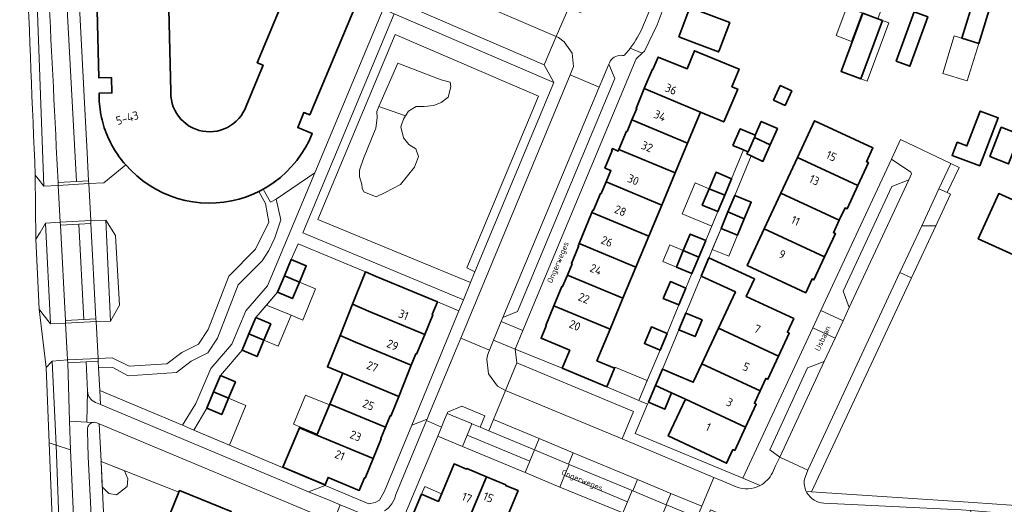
# Model space of a CAD drawing. Header units: metres. Extents: x 149984 to 156489, y 469398 to 478068.
# Tile 491 of 656: x 154006 to 154165, y 473183 to 473261. Entities that reach past the tile are written whole.
import ezdxf
from ezdxf.enums import TextEntityAlignment as Align

# ---------------------------------------------------------------- set-up
doc = ezdxf.new("R2010")
doc.units = ezdxf.units.M
doc.header["$LTSCALE"] = 0.75
for name, color, linetype, lineweight in [('B-WE-GR-BEPLANTING_CULTUUR_HEESTERS-GV', 252, 'Continuous', 18), ('B-WE-GR-BEPLANTING_CULTUUR_ROOS-GV', 252, 'Continuous', 18), ('B-WE-KW-KUNSTWERK_DEK-GV', 6, 'Continuous', 18), ('B-WE-OG-BEBOUWING-GV', 6, 'Continuous', 35), ('B-WE-OG-BEBOUWING-T18', 1, 'Continuous', 18), ('B-WE-OG-BEBOUWING_LUIFEL-GV', 6, 'Continuous', 18), ('B-WE-OG-BEBOUWING_OVERBOUWING-GV', 6, 'Continuous', 18), ('B-WE-OG-TERREIN_BEGROEID-GV', 252, 'Continuous', 18), ('B-WE-OG-TERREIN_ERF-GV', 252, 'Continuous', 18), ('B-WE-OG-TERREIN_OEVER-GV', 252, 'Continuous', 18), ('B-WE-OG-TOPOGRAFIE-T18', 7, 'Continuous', 18), ('B-WE-OG-WATER-GV', 252, 'Continuous', 18), ('B-WE-OG-WATER_MEER-GV', 252, 'Continuous', 18), ('B-WE-VH-ONVERHARD-GV', 252, 'Continuous', 18), ('B-WE-VH-ONVERHARD_ZAND-GV', 252, 'Continuous', 18), ('B-WE-VH-OPENVERHARDING_BETONSTRAATSTEEN-GV', 252, 'Continuous', 18), ('B-WE-VH-OPENVERHARDING_STRAATBAKSTEEN-GV', 252, 'Continuous', 18), ('B-WE-VH-OPENVERHARDING_TEGEL-GV', 252, 'Continuous', 18)]:
    doc.layers.add(name, color=color, linetype=linetype, lineweight=lineweight)
doc.styles.add('NLCS-ISO-M500-T18', font='NLCS-ISO.ttf', dxfattribs={"height": 0.9})
doc.styles.add('NLCS-ISO-M750-T18', font='NLCS-ISO.ttf', dxfattribs={"height": 1.35})

msp = doc.modelspace()

# ---------------------------------------------------------------- linework, layer by layer
at = {"layer": 'B-WE-GR-BEPLANTING_CULTUUR_HEESTERS-GV', "flags": 128}
for points in [[(154077.737, 473215.703), (154078.881, 473218.443), (154054.362, 473228.611), (154066.772, 473258.339), (154089.794, 473248.424), (154078.271, 473220.821), (154079.598, 473220.161), (154092.3, 473250.585), (154066.618, 473261.645), (154051.931, 473226.451)], [(154020.255, 473228.48), (154021.022, 473212.235), (154022.433, 473214.842), (154021.822, 473225.999)], [(154011.356, 473211.798), (154010.571, 473227.978), (154009.678, 473226.495), (154009.025, 473225.41), (154009.525, 473214.171), (154010.144, 473213.369)], [(154031.975, 473184.744), (154032.092, 473185.032), (154040.409, 473181.641), (154040.306, 473181.387), (154043.062, 473180.277), (154051.519, 473176.869), (154051.521, 473176.875), (154054.137, 473175.814), (154055.046, 473175.445), (154055.138, 473175.679), (154056.835, 473179.992), (154019.209, 473195.755), (154019.493, 473189.704)]]:
    msp.add_lwpolyline(points, close=True, dxfattribs=at)
at = {"layer": 'B-WE-GR-BEPLANTING_CULTUUR_ROOS-GV', "flags": 128}
for points in [[(154012.921, 473228.159), (154010.571, 473227.978), (154011.356, 473211.798), (154013.793, 473211.923), (154018.706, 473212.207), (154018.676, 473212.627), (154016.727, 473212.521), (154013.769, 473212.36), (154012.946, 473227.695), (154015.912, 473227.855), (154017.858, 473227.961), (154017.836, 473228.445)], [(154017.858, 473227.961), (154018.676, 473212.627), (154018.706, 473212.207), (154021.022, 473212.235), (154020.255, 473228.48), (154017.836, 473228.445)], [(154078.355, 473193.921), (154088.415, 473189.737), (154089.184, 473191.56), (154081.835, 473194.622), (154080.424, 473195.21), (154079.116, 473195.755)], [(154094.017, 473187.429), (154104.13, 473183.205), (154104.889, 473185.016), (154094.754, 473189.238)]]:
    msp.add_lwpolyline(points, close=True, dxfattribs=at)
at = {"layer": 'B-WE-KW-KUNSTWERK_DEK-GV', "flags": 128}
for points in [[(154015.912, 473227.855), (154017.858, 473227.961), (154017.836, 473228.445), (154017.514, 473234.379), (154017.492, 473234.79), (154015.537, 473234.686), (154012.575, 473234.529), (154012.6, 473234.066), (154012.921, 473228.159), (154012.946, 473227.695)], [(154014.122, 473206.018), (154014.149, 473205.541), (154017.087, 473205.71), (154019.029, 473205.822), (154019.015, 473206.235), (154018.706, 473212.207), (154018.676, 473212.627), (154016.727, 473212.521), (154013.769, 473212.36), (154013.793, 473211.923)]]:
    msp.add_lwpolyline(points, close=True, dxfattribs=at)
at = {"layer": 'B-WE-OG-BEBOUWING-GV', "flags": 128}
for points in [[(154018.546, 473275.298), (154019.115, 473251.357), (154021.175, 473251.406), (154021.233, 473248.927), (154019.179, 473248.87), (154019.177, 473248.437), (154019.185, 473248.004), (154019.205, 473247.572), (154019.236, 473247.14), (154019.279, 473246.71), (154019.332, 473246.28), (154019.397, 473245.852), (154019.473, 473245.426), (154019.559, 473245.002), (154019.657, 473244.581), (154019.765, 473244.162), (154019.885, 473243.746), (154020.015, 473243.333), (154020.156, 473242.923), (154020.307, 473242.518), (154020.469, 473242.117), (154020.641, 473241.719), (154020.823, 473241.327), (154021.015, 473240.939), (154021.218, 473240.557), (154021.43, 473240.179), (154021.652, 473239.808), (154021.884, 473239.442), (154022.124, 473239.083), (154022.375, 473238.73), (154022.634, 473238.383), (154022.902, 473238.043), (154023.179, 473237.71), (154023.464, 473237.385), (154024.318, 473236.464), (154025.235, 473235.606), (154026.211, 473234.815), (154027.239, 473234.095), (154028.316, 473233.449), (154029.436, 473232.88), (154030.593, 473232.392), (154031.782, 473231.987), (154032.996, 473231.666), (154034.23, 473231.432), (154035.477, 473231.286), (154036.732, 473231.228), (154037.987, 473231.258), (154039.237, 473231.378), (154040.476, 473231.584), (154041.697, 473231.878), (154042.894, 473232.257), (154044.062, 473232.72), (154044.882, 473233.114), (154045.194, 473233.264), (154045.566, 473233.476), (154046.285, 473233.886), (154047.329, 473234.584), (154048.321, 473235.354), (154049.257, 473236.192), (154050.131, 473237.093), (154050.939, 473238.054), (154051.678, 473239.07), (154052.343, 473240.135), (154052.931, 473241.245), (154053.44, 473242.393), (154051.1, 473243.358), (154052.112, 473245.785), (154053.054, 473245.392), (154062.246, 473267.417)], [(154050.337, 473267.529), (154044.598, 473253.768), (154045.549, 473253.371), (154042.809, 473246.8), (154042.584, 473246.262), (154042.31, 473245.748), (154041.99, 473245.261), (154041.625, 473244.807), (154041.22, 473244.388), (154040.777, 473244.009), (154040.301, 473243.673), (154039.796, 473243.382), (154039.266, 473243.14), (154038.716, 473242.948), (154038.15, 473242.809), (154037.574, 473242.722), (154036.992, 473242.69), (154036.41, 473242.712), (154035.832, 473242.789), (154035.264, 473242.918), (154034.71, 473243.1), (154034.176, 473243.333), (154033.666, 473243.615), (154033.184, 473243.943), (154032.735, 473244.314), (154032.323, 473244.726), (154031.95, 473245.174), (154031.621, 473245.655), (154031.338, 473246.164), (154031.104, 473246.698), (154030.921, 473247.251), (154030.79, 473247.819), (154030.712, 473248.396), (154030.71, 473248.423), (154030.708, 473248.45), (154030.706, 473248.477), (154030.704, 473248.504), (154030.702, 473248.531), (154030.7, 473248.558), (154030.699, 473248.585), (154030.697, 473248.611), (154030.696, 473248.638), (154030.694, 473248.665), (154030.693, 473248.692), (154030.692, 473248.719), (154030.691, 473248.746), (154030.691, 473248.773), (154030.69, 473248.8), (154030.689, 473248.827), (154030.689, 473248.854), (154030.689, 473248.881), (154030.689, 473248.908), (154030.688, 473248.935), (154030.689, 473248.962), (154030.689, 473248.988), (154030.689, 473249.015), (154030.689, 473249.042), (154030.69, 473249.069), (154030.69, 473249.096), (154030.691, 473249.123), (154030.692, 473249.15), (154030.693, 473249.177), (154030.048, 473275.579)]]:
    msp.add_lwpolyline(points, dxfattribs=at)
for points in [[(154162.685, 473263.659), (154159.948, 473264.507), (154157.85, 473257.735), (154160.587, 473256.887)], [(154112.354, 473257.948), (154114.92, 473256.977), (154118.778, 473255.517), (154118.975, 473256.039), (154120.568, 473260.246), (154116.695, 473261.712), (154114.144, 473262.677)], [(154144.352, 473260.841), (154141.953, 473261.739), (154138.451, 473252.384), (154141.613, 473251.2), (154145.115, 473260.555)], [(154147.338, 473254.02), (154149.535, 473253.23), (154152.388, 473261.159), (154150.191, 473261.949)], [(154106.823, 473249.625), (154115.872, 473245.842), (154119.592, 473244.261), (154121.836, 473249.543), (154120.903, 473249.928), (154122.072, 473252.76), (154114.893, 473255.716), (154113.695, 473252.799), (154109.066, 473254.697), (154108.219, 473252.68), (154108.118, 473252.723)], [(154106.823, 473249.625), (154105.496, 473246.451), (154105.601, 473246.407), (154104.845, 473244.586), (154113.797, 473240.867), (154115.872, 473245.842)], [(154127.612, 473247.755), (154129.447, 473246.917), (154130.518, 473249.262), (154128.682, 473250.1)], [(154160.774, 473237.195), (154163.723, 473244.918), (154160.832, 473246.021), (154158.69, 473240.413), (154157.127, 473241.009), (154156.32, 473238.896)], [(154104.845, 473244.586), (154104.067, 473242.715), (154103.966, 473242.758), (154102.75, 473239.847), (154111.797, 473236.068), (154113.797, 473240.867)], [(154124.692, 473242.104), (154124.549, 473241.779), (154127.07, 473240.608), (154128.216, 473243.209), (154125.625, 473244.35), (154124.646, 473242.124)], [(154141.153, 473234.065), (154142.86, 473237.738), (154142.561, 473237.879), (154143.587, 473240.083), (154134.188, 473244.456), (154131.454, 473238.571)], [(154124.549, 473241.779), (154124.692, 473242.104), (154124.646, 473242.124), (154122.247, 473243.177), (154121.073, 473240.502), (154122.797, 473239.774), (154123.473, 473239.489), (154123.533, 473239.464)], [(154162.394, 473238.69), (154165.401, 473237.531), (154167.22, 473242.25), (154164.213, 473243.41)], [(154127.07, 473240.608), (154124.549, 473241.779), (154123.533, 473239.464), (154123.473, 473239.489), (154123.328, 473239.129), (154124.018, 473238.808), (154125.892, 473237.935)], [(154100.686, 473234.619), (154109.641, 473230.899), (154111.797, 473236.068), (154102.75, 473239.847), (154102.644, 473239.593), (154101.703, 473239.986), (154101.579, 473239.691), (154101.672, 473239.652), (154100.5, 473236.847), (154101.448, 473236.451)], [(154131.454, 473238.571), (154128.783, 473232.823), (154138.174, 473228.459), (154139.103, 473230.461), (154139.416, 473230.325), (154141.153, 473234.065)], [(154117.251, 473233.539), (154119.752, 473232.493), (154120.86, 473235.142), (154118.359, 473236.189)], [(154098.41, 473229.713), (154107.564, 473225.915), (154109.641, 473230.899), (154100.686, 473234.619), (154099.91, 473232.75), (154099.808, 473232.793), (154098.675, 473230.065), (154098.574, 473230.107)], [(154119.752, 473232.493), (154117.251, 473233.539), (154116.147, 473230.9), (154118.649, 473229.854)], [(154120.272, 473229.798), (154122.905, 473228.703), (154124.007, 473231.354), (154121.374, 473232.449)], [(154126.112, 473227.074), (154135.806, 473222.57), (154137.542, 473226.316), (154137.243, 473226.454), (154138.174, 473228.459), (154128.783, 473232.823)], [(154160.507, 473225.485), (154167.241, 473222.416), (154172.546, 473219.998), (154175.872, 473227.296), (154170.585, 473229.705), (154163.833, 473232.782)], [(154107.564, 473225.915), (154098.41, 473229.713), (154096.341, 473224.725), (154105.486, 473220.931)], [(154122.905, 473228.703), (154120.272, 473229.798), (154119.169, 473227.147), (154121.802, 473226.051)], [(154135.806, 473222.57), (154126.112, 473227.074), (154123.378, 473221.189), (154132.783, 473216.829), (154133.8, 473219.029), (154134.102, 473218.893)], [(154116.705, 473225.192), (154114.206, 473226.244), (154113.091, 473223.588), (154115.592, 473222.54)], [(154103.4, 473215.928), (154105.486, 473220.931), (154096.341, 473224.725), (154096.171, 473224.315), (154096.268, 473224.275), (154095.12, 473221.532), (154095.224, 473221.489), (154094.461, 473219.665)], [(154115.592, 473222.54), (154113.091, 473223.588), (154111.981, 473220.942), (154114.482, 473219.894)], [(154048.967, 473219.521), (154051.367, 473218.518), (154052.467, 473221.148), (154050.067, 473222.149)], [(154115.951, 473219.475), (154121.472, 473216.958), (154118.755, 473211.134), (154128.407, 473206.63), (154130.125, 473210.337), (154129.822, 473210.477), (154130.84, 473212.674), (154123.226, 473216.208), (154124.537, 473219.046), (154117.201, 473222.444)], [(154048.967, 473219.521), (154047.867, 473216.892), (154050.267, 473215.888), (154051.367, 473218.518)], [(154071.523, 473210.122), (154072.83, 473213.265), (154072.728, 473213.307), (154073.581, 473215.336), (154064.641, 473219.054), (154063.736, 473219.432), (154062.003, 473220.156), (154059.937, 473215.002), (154062.489, 473213.877)], [(154094.461, 473219.665), (154093.682, 473217.801), (154093.58, 473217.844), (154092.279, 473214.71), (154101.326, 473210.953), (154103.4, 473215.928)], [(154113.513, 473217.556), (154111.014, 473218.608), (154109.883, 473215.916), (154112.384, 473214.867)], [(154069.355, 473205.184), (154070.115, 473207.012), (154070.213, 473206.974), (154071.523, 473210.122), (154062.489, 473213.877), (154059.937, 473215.002), (154057.91, 473209.946), (154060.42, 473208.898)], [(154101.326, 473210.953), (154092.279, 473214.71), (154090.972, 473211.564), (154091.074, 473211.521), (154090.234, 473209.51), (154094.848, 473207.581), (154093.643, 473204.684), (154100.798, 473201.705), (154102.048, 473204.705), (154099.213, 473205.886)], [(154043.273, 473210.195), (154045.674, 473209.192), (154046.773, 473211.822), (154044.372, 473212.825)], [(154112.36, 473210.861), (154114.992, 473209.765), (154116.115, 473212.462), (154113.482, 473213.557)], [(154109.35, 473207.59), (154110.48, 473210.286), (154107.977, 473211.335), (154106.847, 473208.64)], [(154116.088, 473205.42), (154125.452, 473201.05), (154126.388, 473203.06), (154126.687, 473202.92), (154128.407, 473206.63), (154118.755, 473211.134)], [(154043.273, 473210.195), (154042.174, 473207.565), (154044.574, 473206.561), (154045.674, 473209.192)], [(154058.348, 473203.912), (154067.382, 473200.157), (154069.355, 473205.184), (154060.42, 473208.898), (154057.91, 473209.946), (154055.887, 473204.899)], [(154125.452, 473201.05), (154116.088, 473205.42), (154114.691, 473202.426), (154112.358, 473203.421), (154109.728, 473204.543), (154108.62, 473201.904), (154111.221, 473200.741), (154113.425, 473199.713), (154123.095, 473195.201), (154124.82, 473198.909), (154124.52, 473199.047)], [(154037.586, 473200.878), (154039.996, 473199.872), (154041.095, 473202.501), (154038.685, 473203.506)], [(154065.21, 473195.218), (154065.968, 473197.046), (154066.077, 473197.008), (154067.382, 473200.157), (154058.348, 473203.912), (154056.277, 473198.931)], [(154111.221, 473200.741), (154108.62, 473201.904), (154107.509, 473199.258), (154110.102, 473198.103)], [(154039.996, 473199.872), (154037.586, 473200.878), (154036.487, 473198.25), (154038.896, 473197.242)], [(154123.095, 473195.201), (154113.425, 473199.713), (154110.666, 473193.8), (154120.06, 473189.426), (154121.071, 473191.626), (154121.369, 473191.493)], [(154054.206, 473193.948), (154063.245, 473190.191), (154064.545, 473193.328), (154064.444, 473193.37), (154065.21, 473195.218), (154056.277, 473198.931)], [(154054.206, 473193.948), (154051.378, 473195.123), (154048.74, 473188.782), (154055.494, 473185.961), (154055.981, 473187.13), (154060.992, 473185.046), (154061.841, 473187.082), (154061.94, 473187.042), (154063.245, 473190.191)], [(154077.165, 473177.003), (154081.455, 473187.259), (154078.295, 473188.581), (154078.255, 473188.482), (154076.243, 473189.322), (154073.726, 473183.288), (154071.001, 473184.424), (154068.006, 473177.274), (154070.828, 473176.092), (154072.981, 473175.19), (154073.781, 473177.099), (154076.695, 473175.88)], [(154083.709, 473170.611), (154086.719, 473177.845), (154084.022, 473178.967), (154086.536, 473185.021), (154084.521, 473185.858), (154084.563, 473185.959), (154081.455, 473187.259), (154077.165, 473177.003), (154082.229, 473174.878), (154080.474, 473170.698), (154083.259, 473169.53)], [(154040.306, 473181.387), (154040.409, 473181.641), (154032.092, 473185.032), (154031.975, 473184.744), (154029.669, 473179.091), (154035.342, 473176.778), (154034.258, 473174.119), (154030.949, 473165.999), (154028.568, 473166.968), (154026.691, 473167.741), (154024.786, 473163.119), (154026.662, 473162.344), (154025.463, 473159.433), (154030.559, 473157.365), (154036.917, 473173.035)]]:
    msp.add_lwpolyline(points, close=True, dxfattribs=at)
at = {"layer": 'B-WE-OG-BEBOUWING_LUIFEL-GV', "flags": 128}
for points in [[(154139.367, 473262.708), (154137.657, 473258.143), (154140.132, 473257.216), (154141.841, 473261.781)], [(154145.115, 473260.555), (154141.613, 473251.2), (154142.078, 473251.026), (154142.638, 473250.816), (154146.14, 473260.172)], [(154160.587, 473256.887), (154156.667, 473258.101), (154154.797, 473252.065), (154158.717, 473250.85)], [(154117.251, 473233.539), (154114.988, 473234.483), (154112.914, 473229.509), (154117.677, 473227.523), (154118.649, 473229.854), (154116.147, 473230.9)], [(154119.169, 473227.147), (154117.76, 473223.78), (154120.401, 473222.681), (154121.802, 473226.051)], [(154111.981, 473220.942), (154113.091, 473223.588), (154110.924, 473224.497), (154109.814, 473221.851)], [(154050.267, 473215.888), (154047.867, 473216.892), (154046.105, 473214.842), (154050.056, 473213.201), (154051.914, 473212.429), (154053.991, 473217.428), (154051.367, 473218.518)], [(154050.056, 473213.201), (154046.105, 473214.842), (154044.372, 473212.825), (154046.773, 473211.822), (154045.674, 473209.192), (154047.982, 473208.229)], [(154102.048, 473204.705), (154100.798, 473201.705), (154105.97, 473199.489), (154107.277, 473202.697), (154102.109, 473204.85)], [(154034.432, 473194.743), (154040.115, 473192.34), (154042.778, 473198.708), (154039.996, 473199.872), (154038.896, 473197.242), (154036.487, 473198.25)], [(154054.268, 473194.097), (154056.215, 473198.782), (154052.358, 473200.385), (154050.411, 473195.7)], [(154073.726, 473183.288), (154074.24, 473184.516), (154071.517, 473185.656), (154071.001, 473184.424)]]:
    msp.add_lwpolyline(points, close=True, dxfattribs=at)
at = {"layer": 'B-WE-OG-BEBOUWING_OVERBOUWING-GV', "flags": 128}
msp.add_lwpolyline([(154019.493, 473189.704), (154019.683, 473185.653), (154020.756, 473184.561), (154021.972, 473184.338), (154023.698, 473185.671), (154023.789, 473186.904), (154023.265, 473188.205)], close=True, dxfattribs=at)
at = {"layer": 'B-WE-OG-TERREIN_BEGROEID-GV', "flags": 128}
msp.add_lwpolyline([(154008.437, 473302.641), (154007.792, 473302.908), (154010.273, 473233.921), (154012.6, 473234.066), (154017.514, 473234.379), (154017.492, 473234.79), (154015.537, 473234.686), (154012.575, 473234.529)], dxfattribs=at)
at = {"layer": 'B-WE-OG-TERREIN_BEGROEID-GV'}
msp.add_lwpolyline([(154012.575, 473234.529, 0.0029496), (154009.312, 473295.882)], format="xyb", dxfattribs=at)
at = {"layer": 'B-WE-OG-TERREIN_BEGROEID-GV', "flags": 128}
for points in [[(154079.598, 473220.161), (154078.271, 473220.821), (154089.794, 473248.424), (154066.772, 473258.339), (154054.362, 473228.611), (154078.881, 473218.443)], [(154064.167, 473246.762), (154067.213, 473253.698), (154074.18, 473251.061), (154075.632, 473250.646), (154075.701, 473249.886), (154075.286, 473248.226), (154074.18, 473247.396), (154073.004, 473246.912), (154071.414, 473246.774), (154070.169, 473246.774), (154068.925, 473246.013), (154068.436, 473245.24), (154068.095, 473244.7), (154067.68, 473243.455), (154068.092, 473241.725), (154068.994, 473240.62), (154070.1, 473239.929), (154070.504, 473238.697), (154069.858, 473236.977), (154067.611, 473234.19), (154065.191, 473232.945), (154063.739, 473232.254), (154061.734, 473233.014), (154061.457, 473233.637), (154061.388, 473234.259), (154061.042, 473235.434), (154061.042, 473236.541), (154061.693, 473238.389), (154063.64, 473243.256), (154063.877, 473244.907), (154063.808, 473245.944)], [(154047.632, 473231.862), (154048.419, 473228.514), (154047.425, 473225.642), (154046.441, 473223.634), (154045.384, 473221.947), (154041.528, 473218.069), (154038.21, 473209.524), (154036.675, 473207.137), (154033.992, 473205.809), (154031.599, 473203.98), (154023.866, 473203.468), (154021.404, 473204.797), (154019.087, 473204.731), (154019.28, 473201.108), (154032.565, 473195.528), (154034.743, 473199.004), (154037.161, 473204.652), (154040.538, 473208.566), (154042.784, 473213.886), (154046.268, 473217.914), (154053.872, 473236.11)], [(154019.029, 473205.822), (154019.087, 473204.731), (154021.404, 473204.797), (154023.866, 473203.468), (154031.599, 473203.98), (154033.992, 473205.809), (154036.675, 473207.137), (154038.21, 473209.524), (154041.528, 473218.069), (154045.384, 473221.947), (154046.441, 473223.634), (154047.425, 473225.642), (154048.419, 473228.514), (154047.632, 473231.862), (154046.749, 473231.387), (154045.566, 473233.476), (154045.194, 473233.264), (154044.882, 473233.114), (154045.923, 473231.137), (154046.448, 473228.157), (154044.318, 473223.815), (154040.01, 473219.482), (154036.692, 473210.937), (154035.157, 473208.55), (154032.474, 473207.222), (154030.081, 473205.393), (154024.004, 473205.036), (154021.268, 473206.367), (154019.015, 473206.235)], [(154014.589, 473191.547), (154014.443, 473196.197), (154014.149, 473205.541), (154017.087, 473205.71), (154019.029, 473205.822), (154019.015, 473206.235), (154014.122, 473206.018), (154011.653, 473205.821), (154012.254, 473192.301)], [(154012.254, 473192.301), (154011.653, 473205.821), (154010.657, 473204.792), (154011.135, 473192.719)], [(154013.492, 473158.558), (154012.254, 473192.301), (154011.135, 473192.719), (154012.468, 473159.031)], [(154013.492, 473158.558), (154015.494, 473157.652), (154015.818, 473160.423), (154015.905, 473162.059), (154014.589, 473191.547), (154012.254, 473192.301)]]:
    msp.add_lwpolyline(points, close=True, dxfattribs=at)
at = {"layer": 'B-WE-OG-TERREIN_ERF-GV', "flags": 128}
for points in [[(154146.381, 473282.622), (154146.489, 473281.62), (154149.041, 473280.664), (154154.923, 473278.46), (154151.286, 473268.749), (154154.617, 473267.501), (154153.397, 473264.244), (154146.583, 473266.796), (154144.352, 473260.841), (154145.115, 473260.555), (154141.613, 473251.2), (154138.451, 473252.384), (154141.953, 473261.739), (154139.044, 473262.829), (154142.495, 473272.041), (154139.196, 473273.277), (154142.834, 473282.99), (154143.408, 473282.775), (154144.192, 473283.442)], [(154053.872, 473236.11), (154064.863, 473262.413), (154066.259, 473265.754), (154062.246, 473267.417), (154053.054, 473245.392), (154052.112, 473245.785), (154051.1, 473243.358), (154053.44, 473242.393), (154052.931, 473241.245), (154052.343, 473240.135), (154051.678, 473239.07), (154050.939, 473238.054), (154050.131, 473237.093), (154049.257, 473236.192), (154048.321, 473235.354), (154047.329, 473234.584), (154046.285, 473233.886), (154045.566, 473233.476), (154046.749, 473231.387), (154047.632, 473231.862)], [(154162.685, 473263.659), (154160.587, 473256.887), (154157.85, 473257.735), (154159.948, 473264.507)], [(154118.975, 473256.039), (154118.778, 473255.517), (154114.92, 473256.977), (154112.354, 473257.948), (154114.144, 473262.677), (154116.695, 473261.712), (154120.568, 473260.246)], [(154149.535, 473253.23), (154147.338, 473254.02), (154150.191, 473261.949), (154152.388, 473261.159)], [(154127.612, 473247.755), (154128.682, 473250.1), (154130.518, 473249.262), (154129.447, 473246.917)], [(154160.774, 473237.195), (154156.32, 473238.896), (154157.127, 473241.009), (154158.69, 473240.413), (154160.832, 473246.021), (154163.723, 473244.918)], [(154128.783, 473232.823), (154131.454, 473238.571), (154134.188, 473244.456), (154143.587, 473240.083), (154142.561, 473237.879), (154142.86, 473237.738), (154141.153, 473234.065), (154139.416, 473230.325), (154139.103, 473230.461), (154138.174, 473228.459), (154137.243, 473226.454), (154137.542, 473226.316), (154135.806, 473222.57), (154134.102, 473218.893), (154133.8, 473219.029), (154132.783, 473216.829), (154123.378, 473221.189), (154126.112, 473227.074)], [(154162.394, 473238.69), (154164.213, 473243.41), (154167.22, 473242.25), (154165.401, 473237.531)], [(154160.507, 473225.485), (154163.833, 473232.782), (154170.585, 473229.705), (154175.872, 473227.296), (154172.546, 473219.998), (154167.241, 473222.416)], [(154071.523, 473210.122), (154070.213, 473206.974), (154070.115, 473207.012), (154069.355, 473205.184), (154067.382, 473200.157), (154066.077, 473197.008), (154065.968, 473197.046), (154065.21, 473195.218), (154064.444, 473193.37), (154064.545, 473193.328), (154063.245, 473190.191), (154061.94, 473187.042), (154061.841, 473187.082), (154060.992, 473185.046), (154055.981, 473187.13), (154055.494, 473185.961), (154048.74, 473188.782), (154051.378, 473195.123), (154054.206, 473193.948), (154056.277, 473198.931), (154058.348, 473203.912), (154055.887, 473204.899), (154057.91, 473209.946), (154059.937, 473215.002), (154062.003, 473220.156), (154051.178, 473224.677), (154050.067, 473222.149), (154052.467, 473221.148), (154051.367, 473218.518), (154050.267, 473215.888), (154047.867, 473216.892), (154044.372, 473212.825), (154046.773, 473211.822), (154045.674, 473209.192), (154044.574, 473206.561), (154042.174, 473207.565), (154038.685, 473203.506), (154041.095, 473202.501), (154039.996, 473199.872), (154038.896, 473197.242), (154036.487, 473198.25), (154034.432, 473194.743), (154055.531, 473185.822), (154062.514, 473182.869), (154063.552, 473183.124), (154064.247, 473183.497), (154065.079, 473184.924), (154069.45, 473195.549), (154077.001, 473213.904), (154073.581, 473215.336), (154072.728, 473213.307), (154072.83, 473213.265)], [(154115.951, 473219.475), (154113.482, 473213.557), (154116.115, 473212.462), (154114.992, 473209.765), (154112.36, 473210.861), (154109.728, 473204.543), (154112.358, 473203.421), (154114.691, 473202.426), (154116.088, 473205.42), (154118.755, 473211.134), (154121.472, 473216.958)]]:
    msp.add_lwpolyline(points, close=True, dxfattribs=at)
for points in [[(154015.375, 473275.132), (154016.888, 473246.297), (154017.255, 473239.312), (154017.492, 473234.79), (154017.514, 473234.379), (154019.942, 473234.487), (154023.464, 473237.385), (154023.179, 473237.71), (154022.902, 473238.043), (154022.634, 473238.383), (154022.375, 473238.73), (154022.124, 473239.083), (154021.884, 473239.442), (154021.652, 473239.808), (154021.43, 473240.179), (154021.218, 473240.557), (154021.015, 473240.939), (154020.823, 473241.327), (154020.641, 473241.719), (154020.469, 473242.117), (154020.307, 473242.518), (154020.156, 473242.923), (154020.015, 473243.333), (154019.885, 473243.746), (154019.765, 473244.162), (154019.657, 473244.581), (154019.559, 473245.002), (154019.473, 473245.426), (154019.397, 473245.852), (154019.332, 473246.28), (154019.279, 473246.71), (154019.236, 473247.14), (154019.205, 473247.572), (154019.185, 473248.004), (154019.177, 473248.437), (154019.179, 473248.87), (154021.233, 473248.927), (154021.175, 473251.406), (154019.115, 473251.357), (154018.546, 473275.298)], [(154030.048, 473275.579), (154030.693, 473249.177), (154030.692, 473249.15), (154030.691, 473249.123), (154030.69, 473249.096), (154030.69, 473249.069), (154030.689, 473249.042), (154030.689, 473249.015), (154030.689, 473248.988), (154030.689, 473248.962), (154030.688, 473248.935), (154030.689, 473248.908), (154030.689, 473248.881), (154030.689, 473248.854), (154030.689, 473248.827), (154030.69, 473248.8), (154030.691, 473248.773), (154030.691, 473248.746), (154030.692, 473248.719), (154030.693, 473248.692), (154030.694, 473248.665), (154030.696, 473248.638), (154030.697, 473248.611), (154030.699, 473248.585), (154030.7, 473248.558), (154030.702, 473248.531), (154030.704, 473248.504), (154030.706, 473248.477), (154030.708, 473248.45), (154030.71, 473248.423), (154030.712, 473248.396), (154030.79, 473247.819), (154030.921, 473247.251), (154031.104, 473246.698), (154031.338, 473246.164), (154031.621, 473245.655), (154031.95, 473245.174), (154032.323, 473244.726), (154032.735, 473244.314), (154033.184, 473243.943), (154033.666, 473243.615), (154034.176, 473243.333), (154034.71, 473243.1), (154035.264, 473242.918), (154035.832, 473242.789), (154036.41, 473242.712), (154036.992, 473242.69), (154037.574, 473242.722), (154038.15, 473242.809), (154038.716, 473242.948), (154039.266, 473243.14), (154039.796, 473243.382), (154040.301, 473243.673), (154040.777, 473244.009), (154041.22, 473244.388), (154041.625, 473244.807), (154041.99, 473245.261), (154042.31, 473245.748), (154042.584, 473246.262), (154042.809, 473246.8), (154045.549, 473253.371), (154044.598, 473253.768), (154050.337, 473267.529)], [(154109.696, 473261.991), (154108.88, 473259.861), (154106.844, 473255.616), (154106.504, 473255.306), (154105.519, 473254.407), (154087.279, 473210.738), (154086.041, 473207.775), (154093.643, 473204.684), (154094.848, 473207.581), (154090.234, 473209.51), (154091.074, 473211.521), (154090.972, 473211.564), (154092.279, 473214.71), (154093.58, 473217.844), (154093.682, 473217.801), (154094.461, 473219.665), (154095.224, 473221.489), (154095.12, 473221.532), (154096.268, 473224.275), (154096.171, 473224.315), (154096.341, 473224.725), (154098.41, 473229.713), (154098.574, 473230.107), (154098.675, 473230.065), (154099.808, 473232.793), (154099.91, 473232.75), (154100.686, 473234.619), (154101.448, 473236.451), (154100.5, 473236.847), (154101.672, 473239.652), (154101.579, 473239.691), (154101.703, 473239.986), (154102.644, 473239.593), (154102.75, 473239.847)], [(154102.75, 473239.847), (154103.966, 473242.758), (154104.067, 473242.715), (154104.845, 473244.586), (154105.601, 473246.407), (154105.496, 473246.451), (154106.823, 473249.625), (154108.118, 473252.723), (154108.219, 473252.68), (154109.066, 473254.697), (154113.695, 473252.799), (154114.893, 473255.716), (154122.072, 473252.76), (154120.903, 473249.928), (154121.836, 473249.543), (154119.592, 473244.261), (154115.872, 473245.842), (154113.797, 473240.867), (154111.797, 473236.068), (154109.641, 473230.899), (154107.564, 473225.915), (154105.486, 473220.931), (154103.4, 473215.928), (154101.326, 473210.953), (154099.213, 473205.886), (154102.048, 473204.705), (154100.798, 473201.705), (154105.97, 473199.489), (154107.749, 473203.855), (154109.35, 473207.59), (154106.847, 473208.64), (154107.977, 473211.335), (154110.48, 473210.286), (154112.384, 473214.867), (154109.883, 473215.916), (154111.014, 473218.608), (154113.513, 473217.556), (154114.482, 473219.894), (154111.981, 473220.942), (154113.091, 473223.588), (154114.206, 473226.244), (154116.705, 473225.192), (154118.649, 473229.854), (154116.147, 473230.9), (154117.251, 473233.539), (154118.359, 473236.189), (154120.86, 473235.142), (154122.797, 473239.774), (154121.073, 473240.502), (154122.247, 473243.177), (154124.646, 473242.124), (154125.625, 473244.35), (154128.216, 473243.209), (154127.07, 473240.608), (154125.892, 473237.935), (154124.018, 473238.808), (154121.374, 473232.449), (154124.007, 473231.354), (154122.905, 473228.703), (154121.802, 473226.051), (154119.169, 473227.147), (154117.201, 473222.444), (154124.537, 473219.046), (154123.226, 473216.208), (154130.84, 473212.674), (154129.822, 473210.477), (154130.125, 473210.337), (154128.407, 473206.63), (154126.687, 473202.92), (154126.388, 473203.06), (154125.452, 473201.05), (154124.52, 473199.047), (154124.82, 473198.909), (154123.095, 473195.201), (154121.369, 473191.493), (154121.071, 473191.626), (154120.06, 473189.426), (154110.666, 473193.8), (154113.425, 473199.713), (154111.221, 473200.741), (154110.102, 473198.103), (154107.509, 473199.258), (154107.361, 473198.906), (154105.381, 473194.183), (154122.642, 473187.014), (154133.927, 473211.192), (154135.23, 473213.985), (154146.569, 473238.279), (154148.012, 473241.44), (154156.087, 473237.599), (154157.42, 473236.965), (154155.508, 473232.908), (154156.069, 473232.646), (154153.688, 473227.547), (154149.791, 473219.199), (154133.732, 473184.806), (154159.685, 473183.132), (154171.938, 473182.272)], [(154103.4, 473181.465), (154093.263, 473185.576), (154087.653, 473187.927), (154077.61, 473192.135), (154073.608, 473193.79), (154067.722, 473179.717)], [(154029.669, 473179.091), (154031.975, 473184.744), (154019.493, 473189.704), (154021.03, 473156.965)], [(154068.006, 473177.274), (154071.001, 473184.424), (154073.726, 473183.288), (154076.243, 473189.322), (154078.255, 473188.482), (154078.295, 473188.581), (154081.455, 473187.259), (154084.563, 473185.959), (154084.521, 473185.858), (154086.536, 473185.021), (154084.022, 473178.967)]]:
    msp.add_lwpolyline(points, dxfattribs=at)
at = {"layer": 'B-WE-OG-TERREIN_OEVER-GV', "flags": 128}
for points in [[(154010.273, 473233.921), (154007.792, 473302.908), (154006.41, 473303.426)], [(154008.919, 473235.729), (154009.367, 473235.131), (154010.273, 473233.921)]]:
    msp.add_lwpolyline(points, dxfattribs=at)
at = {"layer": 'B-WE-OG-TERREIN_OEVER-GV'}
msp.add_lwpolyline([(154006.41, 473303.426, 0.0031164), (154008.919, 473235.729)], format="xyb", dxfattribs=at)
at = {"layer": 'B-WE-OG-WATER-GV'}
msp.add_lwpolyline([(154008.919, 473235.729, -0.0031164), (154006.41, 473303.426)], format="xyb", dxfattribs=at)
at = {"layer": 'B-WE-OG-WATER-GV', "flags": 128}
msp.add_lwpolyline([(154012.468, 473159.031), (154011.135, 473192.719), (154010.657, 473204.792), (154009.525, 473214.171), (154009.025, 473225.41), (154008.919, 473235.729)], dxfattribs=at)
at = {"layer": 'B-WE-OG-WATER_MEER-GV', "flags": 128}
msp.add_lwpolyline([(154010.571, 473227.978), (154012.921, 473228.159), (154017.836, 473228.445), (154020.255, 473228.48), (154021.822, 473225.999), (154022.433, 473214.842), (154021.022, 473212.235), (154018.706, 473212.207), (154013.793, 473211.923), (154011.356, 473211.798), (154010.144, 473213.369), (154009.525, 473214.171), (154010.657, 473204.792), (154011.653, 473205.821), (154014.122, 473206.018), (154019.015, 473206.235), (154021.268, 473206.367), (154024.004, 473205.036), (154030.081, 473205.393), (154032.474, 473207.222), (154035.157, 473208.55), (154036.692, 473210.937), (154040.01, 473219.482), (154044.318, 473223.815), (154046.448, 473228.157), (154045.923, 473231.137), (154044.882, 473233.114), (154044.062, 473232.72), (154042.894, 473232.257), (154041.697, 473231.878), (154040.476, 473231.584), (154039.237, 473231.378), (154037.987, 473231.258), (154036.732, 473231.228), (154035.477, 473231.286), (154034.23, 473231.432), (154032.996, 473231.666), (154031.782, 473231.987), (154030.593, 473232.392), (154029.436, 473232.88), (154028.316, 473233.449), (154027.239, 473234.095), (154026.211, 473234.815), (154025.235, 473235.606), (154024.318, 473236.464), (154023.464, 473237.385), (154019.942, 473234.487), (154017.514, 473234.379), (154012.6, 473234.066), (154010.273, 473233.921), (154009.367, 473235.131), (154008.919, 473235.729), (154009.025, 473225.41), (154009.678, 473226.495)], close=True, dxfattribs=at)
at = {"layer": 'B-WE-VH-ONVERHARD-GV', "flags": 128}
for points in [[(154015.912, 473227.855), (154017.858, 473227.961), (154017.836, 473228.445), (154017.514, 473234.379), (154017.492, 473234.79), (154015.537, 473234.686), (154012.575, 473234.529), (154012.6, 473234.066), (154012.921, 473228.159), (154012.946, 473227.695)], [(154017.087, 473205.71), (154019.029, 473205.822), (154019.015, 473206.235), (154018.706, 473212.207), (154018.676, 473212.627), (154016.727, 473212.521), (154013.769, 473212.36), (154013.793, 473211.923), (154014.122, 473206.018), (154014.149, 473205.541)]]:
    msp.add_lwpolyline(points, close=True, dxfattribs=at)
at = {"layer": 'B-WE-VH-ONVERHARD_ZAND-GV', "flags": 128}
for points in [[(154068.436, 473245.24), (154068.925, 473246.013), (154070.169, 473246.774), (154071.414, 473246.774), (154073.004, 473246.912), (154074.18, 473247.396), (154075.286, 473248.226), (154075.701, 473249.886), (154075.632, 473250.646), (154074.18, 473251.061), (154067.213, 473253.698), (154064.167, 473246.762)], [(154061.457, 473233.637), (154061.734, 473233.014), (154063.739, 473232.254), (154065.191, 473232.945), (154067.611, 473234.19), (154069.858, 473236.977), (154070.504, 473238.697), (154070.1, 473239.929), (154068.994, 473240.62), (154068.092, 473241.725), (154067.68, 473243.455), (154068.095, 473244.7), (154068.436, 473245.24), (154064.167, 473246.762), (154063.808, 473245.944), (154063.877, 473244.907), (154063.64, 473243.256), (154061.693, 473238.389), (154061.042, 473236.541), (154061.042, 473235.434), (154061.388, 473234.259)]]:
    msp.add_lwpolyline(points, close=True, dxfattribs=at)
at = {"layer": 'B-WE-VH-OPENVERHARDING_BETONSTRAATSTEEN-GV'}
for points in [[(154009.312, 473295.882, -0.0029496), (154012.575, 473234.529)], [(154104.547, 473256.102, 0.06806), (154106.711, 473259.861)], [(154106.711, 473259.861, -0.06806), (154104.547, 473256.102)], [(154103.12, 473254.975, 0.3775804), (154103.82, 473255.227)], [(154103.82, 473255.227, 0.0174446), (154104.547, 473256.102)], [(154101.22, 473253.769, -0.3116351), (154103.12, 473254.975)], [(154081.493, 473206.121, -0.0744179), (154081.932, 473207.583)], [(154018.574, 473199.195, -0.2860264), (154017.321, 473201.004)], [(154017.323, 473194.619, -0.4084246), (154018.12, 473195.959)], [(154018.12, 473195.959, -0.1657644), (154018.832, 473195.913)], [(154127.417, 473187.882, -0.1590185), (154125.44, 473185.847)], [(154125.44, 473185.847, -0.2203028), (154121.6, 473185.653)], [(154132.871, 473184.862, -0.1590771), (154132.57, 473186.88)], [(154065.064, 473181.761, 0.1992064), (154066.892, 473184.411)], [(154132.973, 473184.672, -0.0207294), (154132.871, 473184.862)], [(154135.671, 473183.029, -0.2545734), (154132.973, 473184.672)]]:
    msp.add_lwpolyline(points, format="xyb", dxfattribs=at)
at = {"layer": 'B-WE-VH-OPENVERHARDING_BETONSTRAATSTEEN-GV', "flags": 128}
for points in [[(154012.575, 473234.529), (154015.537, 473234.686), (154012.649, 473288.184), (154012.422, 473292.392)], [(154106.711, 473259.861), (154108.544, 473264.206), (154108.644, 473264.443), (154109.154, 473265.568), (154104.518, 473267.554), (154103.918, 473266.174)], [(154104.547, 473256.102), (154106.504, 473255.306), (154106.844, 473255.616), (154108.88, 473259.861), (154109.696, 473261.991), (154110.369, 473263.791), (154108.644, 473264.443), (154108.544, 473264.206)], [(154108.544, 473264.206), (154106.711, 473259.861)], [(154096.66, 473261.817), (154096.134, 473262.04), (154094.723, 473262.639), (154094.705, 473262.646), (154092.683, 473257.973), (154093.049, 473257.815), (154093.957, 473257.132), (154095.21, 473255.317), (154095.467, 473253.199), (154094.896, 473251.824), (154099.58, 473249.851), (154100.165, 473251.249), (154101.118, 473253.528), (154101.22, 473253.769)], [(154077.329, 473209.536), (154076.736, 473208.108), (154072.315, 473197.466), (154071.917, 473196.507), (154071.818, 473196.268), (154074.202, 473195.229), (154074.707, 473196.456), (154075.107, 473197.425), (154075.194, 473197.636), (154077.483, 473198.566), (154081.184, 473197.013), (154080.424, 473195.21), (154081.835, 473194.622), (154082.581, 473196.432), (154084.518, 473201.135), (154083.238, 473201.819), (154081.786, 473203.764), (154081.493, 473206.121)], [(154081.932, 473207.583), (154077.329, 473209.536)], [(154017.321, 473201.004), (154017.187, 473196.019), (154018.12, 473195.959)], [(154018.832, 473195.913), (154019.209, 473195.755), (154056.835, 473179.992), (154057.917, 473182.741), (154056.405, 473183.36), (154052.864, 473184.842), (154019.397, 473198.85), (154018.574, 473199.195)], [(154066.892, 473184.411), (154071.818, 473196.268), (154071.917, 473196.507), (154069.45, 473195.549), (154065.079, 473184.924), (154064.247, 473183.497), (154063.552, 473183.124), (154062.514, 473182.869), (154055.531, 473185.822), (154052.864, 473184.842), (154056.405, 473183.36), (154057.917, 473182.741), (154061.186, 473181.402)], [(154014.443, 473196.197), (154014.589, 473191.547), (154015.905, 473162.059), (154015.818, 473160.423), (154015.494, 473157.652), (154015.529, 473156.863), (154019.782, 473156.942)], [(154018.12, 473195.959), (154017.187, 473196.019), (154014.443, 473196.197)], [(154019.03, 473159.076), (154017.42, 473190.424), (154017.323, 473194.619)], [(154132.57, 473186.88), (154133.135, 473188.296), (154128.594, 473190.411), (154127.935, 473188.995), (154127.417, 473187.882)], [(154121.6, 473185.653), (154119.446, 473186.552), (154118.018, 473187.144), (154116.065, 473182.496), (154115.301, 473180.678), (154116.72, 473180.087), (154117.487, 473181.905), (154121.348, 473180.298), (154124.493, 473178.989), (154126.549, 473178.814)], [(154126.549, 473178.814), (154138.193, 473177.752), (154144.191, 473177.229), (154150.034, 473176.719), (154151.744, 473174.526), (154151.458, 473172.972), (154151.178, 473171.46), (154154.326, 473170.858), (154154.584, 473172.24), (154154.611, 473172.387), (154155.004, 473174.461), (154157.446, 473176.976), (154158.99, 473176.844), (154159.307, 473181.83), (154157.78, 473181.907), (154135.671, 473183.029)]]:
    msp.add_lwpolyline(points, dxfattribs=at)
for points in [[(154069.38, 473268.016), (154067.465, 473263.457), (154090.717, 473253.444), (154092.683, 473257.973)], [(154084.098, 473212.832), (154086.45, 473213.825), (154102.071, 473251.245), (154101.118, 473253.528), (154100.165, 473251.249), (154099.58, 473249.851)], [(154156.087, 473237.599), (154154.187, 473233.519), (154155.508, 473232.908), (154157.42, 473236.965)], [(154139.776, 473214.426), (154149.33, 473234.947), (154146.622, 473233.906), (154138.79, 473217.089)], [(154016.727, 473212.521), (154015.912, 473227.855), (154012.946, 473227.695), (154013.769, 473212.36)], [(154147.925, 473220.067), (154149.791, 473219.199), (154153.688, 473227.547), (154151.424, 473227.583)], [(154133.927, 473211.192), (154137.489, 473209.514), (154138.794, 473212.318), (154135.23, 473213.985)], [(154087.279, 473210.738), (154083.826, 473212.173), (154082.605, 473209.214), (154086.041, 473207.775)], [(154017.321, 473201.004), (154017.087, 473205.71), (154014.149, 473205.541), (154014.443, 473196.197), (154017.187, 473196.019)], [(154103.242, 473193.318), (154105.064, 473197.739), (154086.323, 473205.56), (154084.518, 473201.135)], [(154135.743, 473205.764), (154133.061, 473204.746), (154126.99, 473191.555), (154128.594, 473190.411)], [(154075.107, 473197.425), (154079.037, 473195.788), (154079.116, 473195.755), (154080.424, 473195.21), (154081.184, 473197.013), (154077.483, 473198.566), (154075.194, 473197.636)], [(154079.037, 473195.788), (154075.107, 473197.425), (154074.707, 473196.456), (154074.202, 473195.229), (154073.608, 473193.79), (154077.61, 473192.135), (154078.355, 473193.921), (154079.116, 473195.755)], [(154089.184, 473191.56), (154089.91, 473193.382), (154082.581, 473196.432), (154081.835, 473194.622)], [(154094.625, 473189.292), (154095.368, 473191.11), (154089.91, 473193.382), (154089.184, 473191.56)], [(154094.754, 473189.238), (154094.625, 473189.292), (154089.184, 473191.56), (154088.415, 473189.737), (154087.653, 473187.927), (154093.263, 473185.576), (154094.017, 473187.429)], [(154104.97, 473184.982), (154105.75, 473186.79), (154095.368, 473191.11), (154094.625, 473189.292), (154094.754, 473189.238), (154104.889, 473185.016)], [(154105.75, 473186.79), (154104.97, 473184.982), (154110.328, 473182.75), (154111.105, 473184.561)], [(154104.13, 473183.205), (154103.4, 473181.465), (154108.924, 473179.093), (154109.652, 473180.905), (154110.384, 473182.727), (154110.328, 473182.75), (154104.97, 473184.982), (154104.889, 473185.016)], [(154116.065, 473182.496), (154111.105, 473184.561), (154110.328, 473182.75), (154110.384, 473182.727), (154115.301, 473180.678)]]:
    msp.add_lwpolyline(points, close=True, dxfattribs=at)
at = {"layer": 'B-WE-VH-OPENVERHARDING_STRAATBAKSTEEN-GV', "flags": 128}
for points in [[(154094.705, 473262.646), (154057.107, 473278.845), (154055.129, 473274.148), (154069.38, 473268.016), (154092.683, 473257.973)], [(154084.098, 473212.832), (154099.58, 473249.851), (154094.896, 473251.824), (154077.329, 473209.536), (154081.932, 473207.583), (154082.605, 473209.214), (154083.826, 473212.173)], [(154149.33, 473234.947), (154139.776, 473214.426), (154138.794, 473212.318), (154137.489, 473209.514), (154135.743, 473205.764), (154128.594, 473190.411), (154133.135, 473188.296), (154147.925, 473220.067), (154151.424, 473227.583), (154154.187, 473233.519), (154156.087, 473237.599), (154148.012, 473241.44), (154146.569, 473238.279), (154149.663, 473236.21), (154149.78, 473235.928)], [(154105.75, 473186.79), (154111.105, 473184.561), (154116.065, 473182.496), (154118.018, 473187.144), (154103.242, 473193.318), (154084.518, 473201.135), (154082.581, 473196.432), (154089.91, 473193.382), (154095.368, 473191.11)]]:
    msp.add_lwpolyline(points, close=True, dxfattribs=at)
msp.add_lwpolyline([(154061.186, 473181.402), (154057.917, 473182.741), (154056.835, 473179.992), (154065.967, 473176.187), (154067.245, 473179.366), (154067.722, 473179.717), (154073.608, 473193.79), (154074.202, 473195.229), (154071.818, 473196.268), (154066.892, 473184.411)], dxfattribs=at)
at = {"layer": 'B-WE-VH-OPENVERHARDING_STRAATBAKSTEEN-GV'}
msp.add_lwpolyline([(154066.892, 473184.411, -0.1992064), (154065.064, 473181.761)], format="xyb", dxfattribs=at)
at = {"layer": 'B-WE-VH-OPENVERHARDING_TEGEL-GV', "flags": 128}
for points in [[(154013.564, 473287.896), (154012.649, 473288.184), (154015.537, 473234.686), (154017.492, 473234.79), (154017.255, 473239.312), (154016.888, 473246.297), (154015.375, 473275.132), (154014.847, 473285.199)], [(154066.618, 473261.645), (154092.3, 473250.585), (154090.717, 473253.444), (154067.465, 473263.457), (154069.38, 473268.016), (154055.129, 473274.148), (154053.933, 473275.088), (154053.267, 473275.612), (154051.663, 473271.679), (154053.002, 473271.272), (154062.246, 473267.417), (154066.259, 473265.754), (154064.863, 473262.413)], [(154077.737, 473215.703), (154077.001, 473213.904), (154069.45, 473195.549), (154071.917, 473196.507), (154072.315, 473197.466), (154076.736, 473208.108), (154077.329, 473209.536), (154094.896, 473251.824), (154095.467, 473253.199), (154095.21, 473255.317), (154093.957, 473257.132), (154093.049, 473257.815), (154092.683, 473257.973), (154090.717, 473253.444), (154092.3, 473250.585), (154079.598, 473220.161), (154078.881, 473218.443)], [(154113.513, 473217.556), (154112.384, 473214.867), (154110.48, 473210.286), (154109.35, 473207.59), (154107.749, 473203.855), (154105.97, 473199.489), (154107.361, 473198.906), (154107.509, 473199.258), (154108.62, 473201.904), (154109.728, 473204.543), (154112.36, 473210.861), (154113.482, 473213.557), (154115.951, 473219.475), (154117.201, 473222.444), (154119.169, 473227.147), (154120.272, 473229.798), (154121.374, 473232.449), (154124.018, 473238.808), (154123.328, 473239.129), (154123.473, 473239.489), (154122.797, 473239.774), (154120.86, 473235.142), (154119.752, 473232.493), (154118.649, 473229.854), (154116.705, 473225.192), (154115.592, 473222.54), (154114.482, 473219.894)], [(154146.569, 473238.279), (154135.23, 473213.985), (154138.794, 473212.318), (154139.776, 473214.426), (154138.79, 473217.089), (154146.622, 473233.906), (154149.33, 473234.947), (154149.78, 473235.928), (154149.663, 473236.21)], [(154156.069, 473232.646), (154155.508, 473232.908), (154154.187, 473233.519), (154151.424, 473227.583), (154153.688, 473227.547)], [(154018.676, 473212.627), (154017.858, 473227.961), (154015.912, 473227.855), (154016.727, 473212.521)], [(154034.432, 473194.743), (154032.565, 473195.528), (154019.28, 473201.108), (154019.397, 473198.85), (154052.864, 473184.842), (154055.531, 473185.822)], [(154088.415, 473189.737), (154078.355, 473193.921), (154077.61, 473192.135), (154087.653, 473187.927)], [(154103.4, 473181.465), (154104.13, 473183.205), (154094.017, 473187.429), (154093.263, 473185.576)]]:
    msp.add_lwpolyline(points, close=True, dxfattribs=at)
for points in [[(154064.863, 473262.413), (154053.872, 473236.11), (154046.268, 473217.914), (154042.784, 473213.886), (154040.538, 473208.566), (154037.161, 473204.652), (154034.743, 473199.004), (154032.565, 473195.528), (154034.432, 473194.743), (154036.487, 473198.25), (154037.586, 473200.878), (154038.685, 473203.506), (154042.174, 473207.565), (154043.273, 473210.195), (154044.372, 473212.825), (154047.867, 473216.892), (154048.967, 473219.521), (154050.067, 473222.149), (154051.178, 473224.677), (154062.003, 473220.156), (154063.736, 473219.432), (154064.641, 473219.054), (154073.581, 473215.336), (154077.001, 473213.904), (154077.737, 473215.703), (154051.931, 473226.451), (154066.618, 473261.645)], [(154101.22, 473253.769), (154101.118, 473253.528), (154102.071, 473251.245), (154086.45, 473213.825), (154084.098, 473212.832), (154083.826, 473212.173), (154087.279, 473210.738), (154105.519, 473254.407), (154106.504, 473255.306), (154104.547, 473256.102)], [(154132.871, 473184.862), (154133.732, 473184.806), (154149.791, 473219.199), (154147.925, 473220.067), (154133.135, 473188.296)], [(154133.927, 473211.192), (154122.642, 473187.014), (154125.44, 473185.847)], [(154127.417, 473187.882), (154127.935, 473188.995), (154128.594, 473190.411), (154126.99, 473191.555), (154133.061, 473204.746), (154135.743, 473205.764), (154137.489, 473209.514), (154133.927, 473211.192)], [(154084.518, 473201.135), (154086.323, 473205.56), (154086.041, 473207.775), (154082.605, 473209.214), (154081.932, 473207.583)], [(154100.798, 473201.705), (154093.643, 473204.684), (154086.041, 473207.775), (154086.323, 473205.56), (154105.064, 473197.739), (154103.242, 473193.318), (154118.018, 473187.144), (154119.446, 473186.552), (154121.6, 473185.653)], [(154081.493, 473206.121), (154081.786, 473203.764), (154083.238, 473201.819), (154084.518, 473201.135)], [(154018.574, 473199.195), (154019.397, 473198.85), (154019.28, 473201.108), (154019.087, 473204.731), (154019.029, 473205.822), (154017.087, 473205.71), (154017.321, 473201.004)], [(154125.44, 473185.847), (154122.642, 473187.014), (154105.381, 473194.183), (154107.361, 473198.906), (154105.97, 473199.489), (154100.798, 473201.705)], [(154021.065, 473155.451), (154021.03, 473156.965), (154019.493, 473189.704), (154019.209, 473195.755), (154018.832, 473195.913)], [(154017.323, 473194.619), (154017.42, 473190.424), (154019.03, 473159.076)], [(154133.135, 473188.296), (154132.57, 473186.88)], [(154171.812, 473180.777), (154171.938, 473182.272), (154159.685, 473183.132), (154133.732, 473184.806), (154132.871, 473184.862)], [(154135.671, 473183.029), (154157.78, 473181.907), (154159.307, 473181.83), (154171.812, 473180.777)]]:
    msp.add_lwpolyline(points, dxfattribs=at)
at = {"layer": 'B-WE-VH-OPENVERHARDING_TEGEL-GV'}
for points in [[(154103.82, 473255.227, -0.3775804), (154103.12, 473254.975)], [(154104.547, 473256.102, -0.0174446), (154103.82, 473255.227)], [(154103.12, 473254.975, 0.3116351), (154101.22, 473253.769)], [(154081.932, 473207.583, 0.0744179), (154081.493, 473206.121)], [(154017.321, 473201.004, 0.2860264), (154018.574, 473199.195)], [(154018.12, 473195.959, 0.4084246), (154017.323, 473194.619)], [(154018.832, 473195.913, 0.1657644), (154018.12, 473195.959)], [(154125.44, 473185.847, 0.1590185), (154127.417, 473187.882)], [(154121.6, 473185.653, 0.2203028), (154125.44, 473185.847)], [(154132.57, 473186.88, 0.1590771), (154132.871, 473184.862)], [(154132.871, 473184.862, 0.0207294), (154132.973, 473184.672)], [(154132.973, 473184.672, 0.2545734), (154135.671, 473183.029)]]:
    msp.add_lwpolyline(points, format="xyb", dxfattribs=at)

# ---------------------------------------------------------------- texts
at = {"layer": 'B-WE-OG-BEBOUWING-T18', "style": 'NLCS-ISO-M750-T18'}
for s, rotation, p in [('36', 337.4, (154111.12, 473249.532)), ('5-43', 16, (154023.71, 473244.916)), ('34', 337.4, (154109.34, 473245.276)), ('32', 337.4, (154107.275, 473240.303)), ('15', 335.1, (154136.899, 473238.783)), ('30', 337.4, (154105.052, 473234.978)), ('13', 335.1, (154134.169, 473234.922)), ('28', 337.5, (154102.982, 473230.007)), ('11', 335.1, (154131.139, 473228.4)), ('26', 337.5, (154100.817, 473225.076)), ('9', 335.1, (154128.997, 473222.993)), ('24', 337.3, (154099.05, 473220.561)), ('22', 337.5, (154097.124, 473215.948)), ('31', 337.5, (154068.115, 473213.277)), ('20', 337.4, (154095.659, 473211.577)), ('7', 335.1, (154124.99, 473210.979)), ('29', 337.5, (154066.372, 473208.429)), ('27', 337.5, (154063.112, 473204.953)), ('5', 335.1, (154123.199, 473204.908)), ('25', 337.5, (154062.489, 473198.797)), ('3', 335.1, (154120.548, 473199.21)), ('23', 337.5, (154060.421, 473193.825)), ('1', 335.1, (154117.101, 473195.216)), ('21', 337.4, (154057.877, 473190.705)), ('17', 337.4, (154078.304, 473183.873)), ('15', 337.5, (154081.753, 473183.933))]:
    msp.add_text(s, height=1.35, rotation=rotation, dxfattribs=at).set_placement(p, align=Align.MIDDLE)
at = {"layer": 'B-WE-OG-TOPOGRAFIE-T18', "style": 'NLCS-ISO-M500-T18'}
for s, rotation, p in [('Ongerweges', 67.2, (154093.055, 473221.655)), ('IJsbaan', 65, (154135.481, 473209.483)), ('Ongerweges', 337.5, (154096.802, 473186.579))]:
    msp.add_text(s, height=0.9, rotation=rotation, dxfattribs=at).set_placement(p, align=Align.MIDDLE)

doc.saveas('drawing.dxf')
